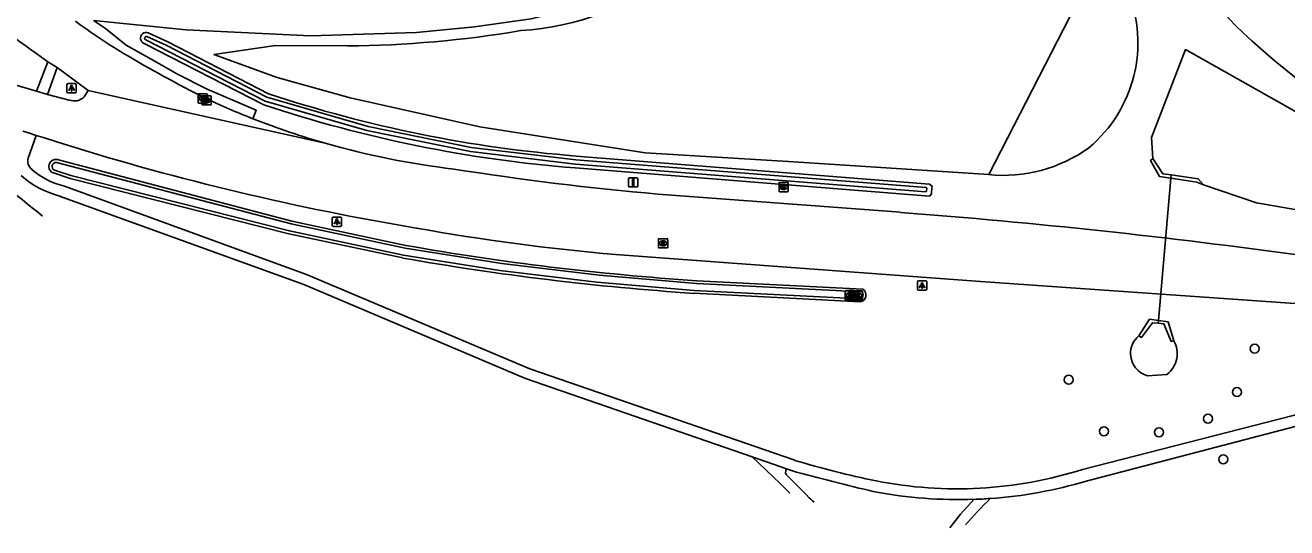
# Model space of a CAD drawing. Extents: x 155018 to 156648, y 383980 to 385733.
# Drawn here: x 155648.9 to 155785.8, y 383979.6 to 384034.1 of the extents above; entities that cross this region are included whole.
import ezdxf

# ---------------------------------------------------------------- set-up
doc = ezdxf.new("R2010")
doc.units = 0
for name, color, linetype in [('IMGEO_Berm_groen', 7, 'Continuous'), ('IMGEO_Berm_halfverhard', 7, 'Continuous'), ('IMGEO_Boom', 7, 'Continuous'), ('IMGEO_Duiker', 7, 'Continuous'), ('IMGEO_Greppel_droge_sloot', 7, 'Continuous'), ('IMGEO_Groenvoorziening', 7, 'Continuous'), ('IMGEO_Kolk', 7, 'Continuous'), ('IMGEO_Lichtpunt', 7, 'Continuous'), ('IMGEO_Meer_plas_ven_vijver', 7, 'Continuous'), ('IMGEO_Muur', 7, 'Continuous'), ('IMGEO_Rijbaan_lokaal_gesloten', 7, 'Continuous'), ('IMGEO_Rioolput', 7, 'Continuous'), ('IMGEO_Verkeersbordpaal', 7, 'Continuous'), ('IMGEO_Voetpad_halfverhard', 7, 'Continuous'), ('IMGEO_Waterloop', 7, 'Continuous')]:
    doc.layers.add(name, color=color, linetype=linetype)

msp = doc.modelspace()

# ---------------------------------------------------------------- linework, layer by layer
at = {"layer": 'IMGEO_Berm_groen'}
for points in [[(155662.21, 384033.3), (155664.33, 384032.33), (155675.25, 384026.7)], [(155674.74, 384025.5), (155661.78, 384032.14)], [(155753.41, 384017.92), (155731.68, 384019.36), (155716.14, 384020.28), (155698.21, 384023.1), (155684.12, 384026.25), (155676.2, 384028.47), (155669.33, 384030.94), (155676.02, 384031.93), (155683.84, 384031.89)], [(155708.64, 384019.94), (155747, 384016.9), (155747.27, 384016.66), (155747.25, 384016.46), (155747.21, 384016), (155747.2, 384015.83), (155747, 384015.6), (155708.54, 384018.64)]]:
    msp.add_lwpolyline(points, dxfattribs=at)
for centre, radius, start, end in [((155701.02, 384062.48), 28.98, 273.1988, 309.0785), ((155754.74, 384032.23), 14.86, 309.9727, 22.0691), ((155661.99, 384032.72), 0.618, 68.9169, 250.3724), ((155683.18, 384147.01), 115.12, 270.3286, 279.7269), ((155719.78, 384160.8), 141.3, 251.6313, 265.479), ((155719.78, 384160.83), 142.63, 251.592, 265.4779), ((155755, 384033.7), 15.86, 264.2269, 305.8292)]:
    msp.add_arc(centre, radius, start, end, dxfattribs=at)
at = {"layer": 'IMGEO_Berm_halfverhard'}
msp.add_lwpolyline([(155673.57, 384023.98), (155673.93, 384024.9), (155668.6, 384027.19), (155665.37, 384028.81), (155662.84, 384030.26), (155659.81, 384031.96), (155657.57, 384033.77), (155656.28, 384034.63)], dxfattribs=at)
at = {"layer": 'IMGEO_Boom'}
for centre in [(155782.26, 383999.05), (155762.1, 383995.67), (155780.34, 383994.33), (155777.2, 383991.44), (155765.91, 383990.08), (155771.89, 383989.98), (155778.86, 383987.03)]:
    msp.add_circle(centre, 0.489, dxfattribs=at)
at = {"layer": 'IMGEO_Duiker'}
msp.add_lwpolyline([(155771.81, 384001.8), (155771.83, 384002.11), (155773.19, 384017.52), (155773.22, 384017.89)], dxfattribs=at)
at = {"layer": 'IMGEO_Greppel_droge_sloot'}
msp.add_lwpolyline([(155771.23, 384019.66), (155771.07, 384021.93), (155774.76, 384031.48), (155807.29, 384013.16), (155807.51, 384011.86), (155807.54, 384011.64), (155807.74, 384010.47), (155782.48, 384014.85), (155776.72, 384016.83)], dxfattribs=at)
at = {"layer": 'IMGEO_Groenvoorziening'}
for points in [[(155735.98, 384112.62), (155742.12, 384082.44), (155762.23, 384035.04), (155753.41, 384017.92)], [(155690.16, 384010.24), (155677.78, 384012.87), (155652.34, 384019.55)], [(155651.93, 384018.1), (155653.74, 384017.51), (155677.46, 384011.5), (155689.85, 384008.88)], [(155739.76, 384005.49), (155721.74, 384006.41)], [(155721.43, 384005.05), (155739.45, 384004.13)]]:
    msp.add_lwpolyline(points, dxfattribs=at)
for centre, radius, start, end in [((155572.21, 383918.54), 123.16, 50.3931, 55.6617), ((155652.18, 384018.81), 0.754, 77.7554, 251.1067), ((155741.11, 384298.35), 292.58, 259.9705, 266.2035), ((155740.8, 384296.98), 292.58, 259.9705, 266.2035), ((155739.34, 384004.87), 0.751, 278.0987, 56.0898)]:
    msp.add_arc(centre, radius, start, end, dxfattribs=at)
at = {"layer": 'IMGEO_Kolk'}
for p, q in [((155667.63, 384025.75), (155667.63, 384026.6)), ((155667.7, 384026.68), (155668.55, 384026.68)), ((155668.04, 384025.56), (155668.04, 384026.41)), ((155668.11, 384026.48), (155668.97, 384026.48)), ((155668.11, 384026.46), (155668.14, 384026.46)), ((155668.14, 384025.9), (155668.11, 384025.9)), ((155668.53, 384026.26), (155668.55, 384026.26)), ((155668.63, 384026.6), (155668.63, 384025.75)), ((155669.04, 384026.41), (155669.04, 384025.56)), ((155668.55, 384025.68), (155667.7, 384025.68)), ((155668.97, 384025.48), (155668.11, 384025.48)), ((155668.55, 384025.7), (155668.53, 384025.7)), ((155730.66, 384016.15), (155730.66, 384017)), ((155730.73, 384017.07), (155731.58, 384017.07)), ((155731.14, 384016.85), (155731.17, 384016.85)), ((155731.17, 384016.29), (155731.14, 384016.29)), ((155731.66, 384017), (155731.66, 384016.15)), ((155731.58, 384016.07), (155730.73, 384016.07)), ((155737.84, 384004.41), (155737.84, 384005.27)), ((155737.91, 384005.34), (155738.76, 384005.34)), ((155738.29, 384004.39), (155738.29, 384005.24)), ((155738.36, 384005.32), (155739.21, 384005.32)), ((155738.73, 384004.37), (155738.73, 384005.23)), ((155738.81, 384005.3), (155739.66, 384005.3)), ((155738.84, 384005.27), (155738.84, 384004.41)), ((155739.29, 384005.24), (155739.29, 384004.39)), ((155739.73, 384005.23), (155739.73, 384004.37)), ((155738.76, 384004.34), (155737.91, 384004.34)), ((155738.32, 384005.12), (155738.35, 384005.12)), ((155738.35, 384004.56), (155738.32, 384004.56)), ((155739.21, 384004.32), (155738.36, 384004.32)), ((155738.8, 384004.54), (155738.77, 384004.54)), ((155738.78, 384005.1), (155738.8, 384005.1)), ((155739.66, 384004.3), (155738.81, 384004.3)), ((155739.22, 384005.08), (155739.24, 384005.08)), ((155739.24, 384004.52), (155739.22, 384004.52))]:
    msp.add_line(p, q, dxfattribs=at)
for points in [[(155667.63, 384025.75), (155667.63, 384026.6)], [(155667.7, 384026.68), (155668.55, 384026.68)], [(155667.95, 384026.38), (155668.07, 384026.38), (155668.07, 384026.23), (155668.2, 384026.38), (155668.36, 384026.38), (155668.22, 384026.23), (155668.37, 384025.98), (155668.22, 384025.98), (155668.13, 384026.14), (155668.07, 384026.08), (155668.07, 384025.98), (155667.95, 384025.98), (155667.95, 384026.38)], [(155668.04, 384025.56), (155668.04, 384026.41)], [(155668.11, 384026.48), (155668.97, 384026.48)], [(155668.36, 384026.18), (155668.48, 384026.18), (155668.48, 384026.03), (155668.61, 384026.18), (155668.78, 384026.18), (155668.63, 384026.03), (155668.78, 384025.78), (155668.63, 384025.78), (155668.55, 384025.95), (155668.48, 384025.88), (155668.48, 384025.78), (155668.36, 384025.78), (155668.36, 384026.18)], [(155668.63, 384026.6), (155668.63, 384025.75)], [(155669.04, 384026.41), (155669.04, 384025.56)], [(155668.55, 384025.68), (155667.7, 384025.68)], [(155668.97, 384025.48), (155668.11, 384025.48)], [(155730.66, 384016.15), (155730.66, 384017)], [(155730.73, 384017.07), (155731.58, 384017.07)], [(155730.98, 384016.77), (155731.1, 384016.77), (155731.1, 384016.62), (155731.23, 384016.77), (155731.39, 384016.77), (155731.25, 384016.62), (155731.4, 384016.37), (155731.25, 384016.37), (155731.16, 384016.54), (155731.1, 384016.47), (155731.1, 384016.37), (155730.98, 384016.37), (155730.98, 384016.77)], [(155731.66, 384017), (155731.66, 384016.15)], [(155731.58, 384016.07), (155730.73, 384016.07)], [(155737.84, 384004.41), (155737.84, 384005.27)], [(155737.91, 384005.34), (155738.76, 384005.34)], [(155738.29, 384004.39), (155738.29, 384005.24)], [(155738.36, 384005.32), (155739.21, 384005.32)], [(155738.73, 384004.37), (155738.73, 384005.23)], [(155738.81, 384005.3), (155739.66, 384005.3)], [(155738.84, 384005.27), (155738.84, 384004.41)], [(155739.29, 384005.24), (155739.29, 384004.39)], [(155739.73, 384005.23), (155739.73, 384004.37)], [(155738.76, 384004.34), (155737.91, 384004.34)], [(155738.16, 384005.04), (155738.28, 384005.04), (155738.28, 384004.89), (155738.41, 384005.04), (155738.57, 384005.04), (155738.43, 384004.89), (155738.58, 384004.64), (155738.43, 384004.64), (155738.34, 384004.8), (155738.28, 384004.74), (155738.28, 384004.64), (155738.16, 384004.64), (155738.16, 384005.04)], [(155739.21, 384004.32), (155738.36, 384004.32)], [(155738.61, 384005.02), (155738.73, 384005.02), (155738.73, 384004.87), (155738.86, 384005.02), (155739.03, 384005.02), (155738.88, 384004.87), (155739.03, 384004.62), (155738.88, 384004.62), (155738.8, 384004.78), (155738.73, 384004.72), (155738.73, 384004.62), (155738.61, 384004.62), (155738.61, 384005.02)], [(155739.66, 384004.3), (155738.81, 384004.3)], [(155739.05, 384005), (155739.18, 384005), (155739.18, 384004.85), (155739.3, 384005), (155739.47, 384005), (155739.32, 384004.85), (155739.48, 384004.6), (155739.32, 384004.6), (155739.24, 384004.76), (155739.18, 384004.7), (155739.18, 384004.6), (155739.05, 384004.6), (155739.05, 384005)]]:
    msp.add_lwpolyline(points, dxfattribs=at)
for centre, start, end in [((155667.7, 384026.6), 91.552, 178.448), ((155667.7, 384026.6), 91.552, 178.448), ((155667.7, 384025.75), 181.552, 268.448), ((155667.7, 384025.75), 181.552, 268.448), ((155668.12, 384026.41), 91.552, 178.448), ((155668.12, 384026.41), 91.552, 178.448), ((155668.55, 384026.6), 1.552, 88.448), ((155668.55, 384026.6), 1.552, 88.448), ((155668.55, 384025.75), 271.552, 358.448), ((155668.55, 384025.75), 271.552, 358.448), ((155668.96, 384026.41), 1.552, 88.448), ((155668.96, 384026.41), 1.552, 88.448), ((155668.12, 384025.56), 181.552, 268.448), ((155668.12, 384025.56), 181.552, 268.448), ((155668.96, 384025.56), 271.552, 358.448), ((155668.96, 384025.56), 271.552, 358.448), ((155730.73, 384017), 91.552, 178.448), ((155730.73, 384017), 91.552, 178.448), ((155731.58, 384017), 1.552, 88.448), ((155731.58, 384017), 1.552, 88.448), ((155730.73, 384016.15), 181.552, 268.448), ((155730.73, 384016.15), 181.552, 268.448), ((155731.58, 384016.15), 271.552, 358.448), ((155731.58, 384016.15), 271.552, 358.448), ((155737.91, 384005.26), 91.552, 178.448), ((155737.91, 384005.26), 91.552, 178.448), ((155738.36, 384005.24), 91.552, 178.448), ((155738.36, 384005.24), 91.552, 178.448), ((155738.81, 384005.22), 91.552, 178.448), ((155738.81, 384005.22), 91.552, 178.448), ((155738.76, 384005.26), 1.552, 88.448), ((155738.76, 384005.26), 1.552, 88.448), ((155739.21, 384005.24), 1.552, 88.448), ((155739.21, 384005.24), 1.552, 88.448), ((155739.66, 384005.22), 1.552, 88.448), ((155739.66, 384005.22), 1.552, 88.448), ((155737.91, 384004.41), 181.552, 268.448), ((155737.91, 384004.41), 181.552, 268.448), ((155738.36, 384004.39), 181.552, 268.448), ((155738.36, 384004.39), 181.552, 268.448), ((155738.81, 384004.38), 181.552, 268.448), ((155738.81, 384004.38), 181.552, 268.448), ((155738.76, 384004.41), 271.552, 358.448), ((155738.76, 384004.41), 271.552, 358.448), ((155739.21, 384004.39), 271.552, 358.448), ((155739.21, 384004.39), 271.552, 358.448), ((155739.66, 384004.38), 271.552, 358.448), ((155739.66, 384004.38), 271.552, 358.448)]:
    msp.add_arc(centre, 0.0765, start, end, dxfattribs=at)
for centre, major_axis, ratio, start_param, end_param in [((155668.11, 384026.18), (-0.387, 0.002), 0.722429, 4.712389, 7.853982), ((155668.14, 384026.18), (-0.39, 0.002), 0.717154, 1.570796, 4.712389), ((155668.53, 384025.98), (-0.387, 0.002), 0.722429, 4.712389, 7.853982), ((155668.55, 384025.98), (-0.39, 0.002), 0.717154, 1.570796, 4.712389), ((155731.14, 384016.57), (-0.387, 0.002), 0.722429, 4.712389, 7.853982), ((155731.17, 384016.57), (-0.39, 0.002), 0.717154, 1.570796, 4.712389), ((155738.32, 384004.84), (-0.387, 0.002), 0.722429, 4.712389, 7.853982), ((155738.35, 384004.84), (-0.39, 0.002), 0.717154, 1.570796, 4.712389), ((155738.77, 384004.82), (-0.387, 0.002), 0.722429, 4.712389, 7.853982), ((155738.8, 384004.82), (-0.39, 0.002), 0.717154, 1.570796, 4.712389), ((155739.22, 384004.8), (-0.387, 0.002), 0.722429, 4.712389, 7.853982), ((155739.24, 384004.8), (-0.39, 0.002), 0.717154, 1.570796, 4.712389)]:
    msp.add_ellipse(centre, major_axis=major_axis, ratio=ratio, start_param=start_param, end_param=end_param, dxfattribs=at)
at = {"layer": 'IMGEO_Lichtpunt'}
for p, q in [((155653.39, 384027.69), (155653.39, 384026.89)), ((155653.39, 384027.69), (155653.39, 384026.89)), ((155654.29, 384027.79), (155653.49, 384027.79)), ((155654.29, 384027.79), (155653.49, 384027.79)), ((155654.39, 384026.89), (155654.39, 384027.69)), ((155654.39, 384026.89), (155654.39, 384027.69)), ((155653.49, 384026.79), (155654.29, 384026.79)), ((155653.49, 384026.79), (155654.29, 384026.79)), ((155682.18, 384013.21), (155682.18, 384012.41)), ((155682.18, 384013.21), (155682.18, 384012.41)), ((155683.08, 384013.31), (155682.28, 384013.31)), ((155683.08, 384013.31), (155682.28, 384013.31)), ((155682.28, 384012.31), (155683.08, 384012.31)), ((155682.28, 384012.31), (155683.08, 384012.31)), ((155683.18, 384012.41), (155683.18, 384013.21)), ((155683.18, 384012.41), (155683.18, 384013.21)), ((155745.68, 384006.29), (155745.68, 384005.49)), ((155745.68, 384006.29), (155745.68, 384005.49)), ((155746.59, 384006.39), (155745.78, 384006.39)), ((155746.59, 384006.39), (155745.78, 384006.39)), ((155745.78, 384005.39), (155746.59, 384005.39)), ((155745.78, 384005.39), (155746.59, 384005.39)), ((155746.68, 384005.49), (155746.68, 384006.29)), ((155746.68, 384005.49), (155746.68, 384006.29))]:
    msp.add_line(p, q, dxfattribs=at)
for points in [[(155653.77, 384027.36), (155653.8, 384027.33), (155653.62, 384027.07), (155653.58, 384027.09), (155653.77, 384027.36)], [(155653.87, 384027.31), (155653.91, 384027.31), (155653.91, 384026.99), (155653.87, 384026.99), (155653.87, 384027.31)], [(155653.98, 384027.33), (155654.02, 384027.36), (155654.2, 384027.09), (155654.16, 384027.07), (155653.98, 384027.33)], [(155682.56, 384012.88), (155682.59, 384012.85), (155682.41, 384012.59), (155682.37, 384012.61), (155682.56, 384012.88)], [(155682.66, 384012.83), (155682.71, 384012.83), (155682.71, 384012.51), (155682.66, 384012.51), (155682.66, 384012.83)], [(155682.77, 384012.85), (155682.81, 384012.88), (155682.99, 384012.61), (155682.95, 384012.59), (155682.77, 384012.85)], [(155746.06, 384005.96), (155746.1, 384005.93), (155745.91, 384005.67), (155745.87, 384005.69), (155746.06, 384005.96)], [(155746.16, 384005.91), (155746.21, 384005.91), (155746.21, 384005.59), (155746.16, 384005.59), (155746.16, 384005.91)], [(155746.27, 384005.93), (155746.31, 384005.96), (155746.5, 384005.69), (155746.46, 384005.67), (155746.27, 384005.93)]]:
    msp.add_lwpolyline(points, dxfattribs=at)
for centre in [(155653.89, 384027.49), (155682.68, 384013.01), (155746.18, 384006.09)]:
    msp.add_circle(centre, 0.0994, dxfattribs=at)
for centre, start, end in [((155653.49, 384027.69), 90, 180), ((155653.49, 384027.69), 90, 180), ((155654.29, 384027.69), 0, 90), ((155654.29, 384027.69), 0, 90), ((155653.49, 384026.89), 180, 270), ((155653.49, 384026.89), 180, 270), ((155654.29, 384026.89), 270, 0), ((155654.29, 384026.89), 270, 360), ((155682.28, 384013.21), 90, 180), ((155682.28, 384013.21), 90, 180), ((155682.28, 384012.41), 180, 270), ((155682.28, 384012.41), 180, 270), ((155683.08, 384013.21), 0, 90), ((155683.08, 384013.21), 0, 90), ((155683.08, 384012.41), 270, 0), ((155683.08, 384012.41), 270, 360), ((155745.78, 384006.29), 90, 180), ((155745.78, 384006.29), 90, 180), ((155745.78, 384005.49), 180, 270), ((155745.78, 384005.49), 180, 270), ((155746.59, 384006.29), 0, 90), ((155746.59, 384006.29), 0, 90), ((155746.59, 384005.49), 270, 0), ((155746.59, 384005.49), 270, 360)]:
    msp.add_arc(centre, 0.0946, start, end, dxfattribs=at)
at = {"layer": 'IMGEO_Meer_plas_ven_vijver'}
msp.add_lwpolyline([(155770.65, 383996.1), (155772.75, 383996.25)], dxfattribs=at)
for centre, radius, start, end in [((155771.28, 383998.51), 2.49, 129.5355, 182.4291), ((155770.99, 383998.51), 2.87, 349.2014, 28.6732), ((155771.29, 383998.51), 2.49, 182.3851, 255.1345), ((155771, 383998.51), 2.86, 307.6775, 349.1038)]:
    msp.add_arc(centre, radius, start, end, dxfattribs=at)
at = {"layer": 'IMGEO_Muur'}
for points in [[(155776.72, 384016.83), (155776, 384017.1), (155773.19, 384017.52), (155771.96, 384017.7), (155770.98, 384019.45), (155771.23, 384019.66)], [(155771.23, 384019.66), (155772.31, 384018.02), (155773.22, 384017.89), (155776.14, 384017.47), (155776.72, 384016.83)], [(155769.7, 384000.43), (155770.87, 384002.24), (155771.83, 384002.11), (155772.88, 384001.96), (155773.51, 383999.88)], [(155773.51, 383999.88), (155773.21, 383999.81), (155772.42, 384001.74), (155771.81, 384001.8), (155771.18, 384001.86), (155769.99, 384000.27), (155769.7, 384000.43)]]:
    msp.add_lwpolyline(points, dxfattribs=at)
at = {"layer": 'IMGEO_Rijbaan_lokaal_gesloten'}
for points in [[(155651.33, 384030.17), (155649.71, 384031.31)], [(155651.33, 384030.17), (155652.32, 384029.53)], [(155652.32, 384029.53), (155655.71, 384027.04)], [(155645.14, 384028.43), (155650.1, 384026.96)], [(155651.29, 384026.62), (155650.1, 384026.96)], [(155653.63, 384026.01), (155651.29, 384026.62)], [(155655.71, 384027.04), (155655.26, 384026.35)], [(155681.56, 384021.28), (155655.71, 384027.04)], [(155648.59, 384022.64), (155649.32, 384022.41), (155650.05, 384022.18)], [(155650.05, 384022.18), (155651.07, 384021.86), (155652.08, 384021.54), (155653.1, 384021.21)], [(155743.85, 384013.83), (155717.54, 384015.81)], [(155712.91, 384009.24), (155752.53, 384006.33), (155804.7, 384002.68), (155806.05, 384002.48), (155813.43, 384002.05), (155821.58, 384001.3), (155822.85, 384001.15)]]:
    msp.add_lwpolyline(points, dxfattribs=at)
for centre, radius, start, end in [((155849.99, 384098.55), 95.01, 213.9541, 222.7224), ((155842.36, 384095.44), 80.14, 221.2873, 230.8581), ((155692.8, 384092.41), 74.77, 223.6295, 234.8042), ((155701.2, 384099.09), 79.77, 233.9978, 238.5004), ((155849.1, 384106.52), 99.97, 226.4233, 248.6412), ((155743.12, 384173.12), 164.82, 239.5204, 243.0381), ((155654.19, 384027.45), 1.54, 249.0175, 314.4263), ((155705.66, 384105.57), 87.67, 244.8445, 248.5258), ((155705.4, 384104.95), 87, 248.5374, 254.0991), ((155739.06, 384297.53), 289.38, 252.7182, 260.5008), ((155705.46, 384105.13), 87.19, 254.0933, 263.3443), ((155745.92, 384339.04), 324.48, 261.0355, 264.9823), ((155689.73, 383305.92), 709.97, 82.08753, 85.62869), ((155735.04, 384258.34), 250.08, 259.9276, 264.9224)]:
    msp.add_arc(centre, radius, start, end, dxfattribs=at)
at = {"layer": 'IMGEO_Rioolput'}
for p, q in [((155717.58, 384010.05), (155717.58, 384010.9)), ((155717.65, 384010.97), (155718.51, 384010.97)), ((155718.07, 384010.75), (155718.09, 384010.75)), ((155718.58, 384010.9), (155718.58, 384010.05)), ((155718.51, 384009.97), (155717.65, 384009.97)), ((155718.09, 384010.19), (155718.06, 384010.19))]:
    msp.add_line(p, q, dxfattribs=at)
for points in [[(155717.58, 384010.05), (155717.58, 384010.9)], [(155717.65, 384010.97), (155718.51, 384010.97)], [(155718.58, 384010.9), (155718.58, 384010.05)], [(155718.51, 384009.97), (155717.65, 384009.97)], [(155718.17, 384010.67), (155717.91, 384010.67), (155717.91, 384010.27)], [(155717.91, 384010.27), (155718.04, 384010.27), (155718.04, 384010.44), (155718.05, 384010.44)], [(155718.09, 384010.59), (155718.04, 384010.59), (155718.04, 384010.51)], [(155718.04, 384010.51), (155718.09, 384010.51)], [(155718.1, 384010.41), (155718.17, 384010.27), (155718.31, 384010.27), (155718.24, 384010.4)]]:
    msp.add_lwpolyline(points, dxfattribs=at)
for centre, radius, start, end in [((155717.65, 384010.9), 0.0765, 91.552, 178.448), ((155717.65, 384010.9), 0.0765, 91.552, 178.448), ((155718.5, 384010.9), 0.0765, 1.552, 88.448), ((155718.5, 384010.9), 0.0765, 1.552, 88.448), ((155717.65, 384010.05), 0.0765, 181.552, 268.448), ((155717.65, 384010.05), 0.0765, 181.552, 268.448), ((155718.05, 384010.38), 0.0533, 26.0293, 88.6989), ((155718.1, 384010.5), 0.0964, 77.0061, 93.1865), ((155718.08, 384010.7), 0.19, 274.7715, 282.9687), ((155718.11, 384010.55), 0.0378, 276.6634, 79.6772), ((155718.17, 384010.56), 0.109, 350.3612, 89.416), ((155718.16, 384010.56), 0.112, 277.5842, 350.9817), ((155718.15, 384010.35), 0.108, 29.5134, 73.7905), ((155718.5, 384010.05), 0.0765, 271.552, 358.448), ((155718.5, 384010.05), 0.0765, 271.552, 358.448)]:
    msp.add_arc(centre, radius, start, end, dxfattribs=at)
for centre, major_axis, ratio, start_param, end_param in [((155718.07, 384010.47), (-0.387, 0.002), 0.722429, 4.712389, 7.853982), ((155718.09, 384010.47), (-0.39, 0.002), 0.717154, 1.570796, 4.712389)]:
    msp.add_ellipse(centre, major_axis=major_axis, ratio=ratio, start_param=start_param, end_param=end_param, dxfattribs=at)
at = {"layer": 'IMGEO_Verkeersbordpaal'}
for p, q in [((155714.44, 384017.58), (155715.23, 384017.58)), ((155715.23, 384017.58), (155714.44, 384017.58)), ((155714.34, 384016.68), (155714.34, 384017.48)), ((155714.34, 384017.48), (155714.34, 384016.68)), ((155715.23, 384016.58), (155714.44, 384016.58)), ((155714.44, 384016.58), (155715.23, 384016.58)), ((155715.33, 384017.48), (155715.33, 384016.68)), ((155715.33, 384016.68), (155715.33, 384017.48))]:
    msp.add_line(p, q, dxfattribs=at)
msp.add_lwpolyline([(155714.76, 384017.46), (155714.91, 384017.46), (155714.91, 384016.71), (155714.76, 384016.71), (155714.76, 384017.46)], dxfattribs=at)
for centre, start, end in [((155714.44, 384017.48), 90, 180), ((155714.44, 384017.48), 90, 180), ((155715.23, 384017.48), 0, 90), ((155715.23, 384017.48), 360, 90), ((155714.44, 384016.68), 180, 270), ((155714.44, 384016.68), 180, 270), ((155715.23, 384016.68), 270, 0), ((155715.23, 384016.68), 270, 0)]:
    msp.add_arc(centre, 0.1, start, end, dxfattribs=at)
at = {"layer": 'IMGEO_Voetpad_halfverhard'}
for points in [[(155656.28, 384034.63), (155666.33, 384033.61), (155679.82, 384032.99), (155691.33, 384033.35), (155697.62, 384033.94), (155703.76, 384034.83), (155709.87, 384036.34), (155713.32, 384037.5)], [(155650.1, 384026.96), (155651.33, 384030.17)], [(155652.32, 384029.53), (155651.29, 384026.62)], [(155650.05, 384022.18), (155649.18, 384019.7)], [(155653.12, 384016.68), (155679.38, 384007.1), (155703.63, 383996.85), (155732.36, 383986.93)], [(155727.74, 383987.29), (155703.16, 383995.8), (155679.1, 384005.99), (155652.6, 384015.59)], [(155763.59, 383985.94), (155786.46, 383991.79), (155797.88, 383994.94)], [(155804.32, 383993.76), (155800.58, 383994.33), (155786.68, 383990.61), (155764, 383984.68)], [(155731.82, 383983.35), (155730.78, 383984.4), (155727.74, 383987.29)], [(155731.47, 383985.99), (155727.74, 383987.29)], [(155732, 383985.81), (155731.47, 383985.99)], [(155733.77, 383983.03), (155731.6, 383985.22)], [(155751.83, 383982.7), (155750.36, 383981.1), (155749.2, 383979.61)]]:
    msp.add_lwpolyline(points, dxfattribs=at)
for centre, radius, start, end in [((155650.31, 384019.41), 1.17, 165.4874, 231.1257), ((155655.25, 384025.61), 10.36, 228.8442, 255.2049), ((155654.95, 384024.61), 8.15, 228.7266, 257.037), ((155763.3, 384090.68), 108.27, 253.3977, 258.2217), ((155731.95, 383985.68), 0.58, 146.7309, 232.3847), ((155787.59, 384186.36), 208.11, 254.5081, 257.0734), ((155749.95, 384029.13), 45.29, 258.86, 287.53), ((155750.14, 384031.42), 48.75, 259.2374, 271.9969), ((155750.11, 384031.52), 48.86, 274.076, 286.5143), ((155757.13, 384006.8), 33.33, 225.49, 227.1289), ((155793.55, 383942.39), 56.83, 134.6954, 138.6656), ((155750.25, 384030.4), 47.73, 271.899, 273.9991)]:
    msp.add_arc(centre, radius, start, end, dxfattribs=at)
at = {"layer": 'IMGEO_Waterloop'}
for points in [[(155662.06, 384032.91), (155664.15, 384031.95), (155675.09, 384026.31), (155686.07, 384023.15), (155697.27, 384020.88), (155708.61, 384019.52), (155746.62, 384016.51)], [(155746.62, 384016.51), (155746.69, 384016.4), (155746.67, 384016.14), (155746.59, 384016.05), (155708.57, 384019.06), (155697.18, 384020.42), (155685.93, 384022.7), (155674.91, 384025.88), (155661.95, 384032.53)], [(155652.27, 384019.24), (155677.71, 384012.57), (155690.1, 384009.94), (155700.59, 384008.28), (155711.14, 384007), (155721.72, 384006.1), (155739.65, 384005.19)], [(155739.43, 384004.44), (155721.44, 384005.36), (155710.89, 384006.25), (155700.37, 384007.53), (155689.9, 384009.18), (155677.54, 384011.81), (155653.83, 384017.81), (155652.03, 384018.39)]]:
    msp.add_lwpolyline(points, dxfattribs=at)
for centre, radius, start, end in [((155662.02, 384032.71), 0.201, 77.9442, 249.6154), ((155652.22, 384018.8), 0.447, 84.3409, 245.0006), ((155739.33, 384004.87), 0.445, 283.053, 44.6919)]:
    msp.add_arc(centre, radius, start, end, dxfattribs=at)

doc.saveas('drawing.dxf')
